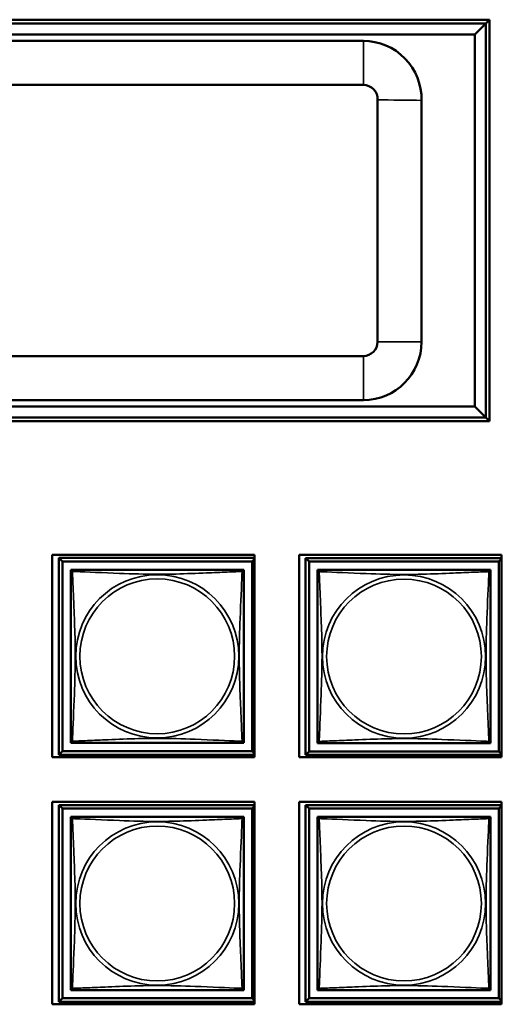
# Model space of a CAD drawing. Header units: inches. Extents: x 1.9 to 64.4, y 1.6 to 69.2.
# Tile 273 of 328: x 47.8 to 49.1, y 50.8 to 53.5. Entities that reach past the tile are written whole.
import ezdxf

# ---------------------------------------------------------------- set-up
doc = ezdxf.new("R2010")
doc.units = ezdxf.units.IN
doc.header["$MEASUREMENT"] = 0
doc.layers.add('Visible (ANSI)', color=7, linetype='Continuous', lineweight=50)
doc.layers.add('Visible Narrow (ANSI)', color=7, linetype='Continuous', lineweight=35)

msp = doc.modelspace()

# ---------------------------------------------------------------- linework, layer by layer
at = {"layer": 'Visible (ANSI)'}
for p, q in [((45.8672, 53.4668), (49.0532, 53.4668)), ((49.0432, 53.4568), (45.877, 53.4568)), ((49.0132, 53.4268), (49.0432, 53.4568)), ((49.0532, 53.4668), (49.0432, 53.4568)), ((49.0432, 52.3808), (49.0432, 53.4568)), ((49.0532, 53.4668), (49.0532, 52.3708)), ((45.907, 53.4268), (49.0132, 53.4268)), ((49.0132, 53.4268), (49.0132, 52.4108)), ((48.7088, 53.4088), (46.2484, 53.4088)), ((46.2484, 53.2888), (48.7088, 53.2888)), ((48.7476, 53.2484), (48.7476, 52.5876)), ((48.8676, 52.5876), (48.8676, 53.2467)), ((48.7088, 52.5488), (46.2484, 52.5488)), ((46.2484, 52.4288), (48.7088, 52.4288)), ((49.0132, 52.4108), (45.907, 52.4108)), ((49.0432, 52.3808), (49.0132, 52.4108)), ((45.877, 52.3808), (49.0432, 52.3808)), ((49.0532, 52.3708), (49.0432, 52.3808)), ((49.0532, 52.3708), (45.8672, 52.3708)), ((47.8591, 51.4537), (47.8591, 52.0061)), ((47.8591, 52.0061), (48.4116, 52.0061)), ((47.8771, 51.9981), (48.4116, 51.9981)), ((47.8869, 51.9883), (47.8771, 51.9981)), ((47.8771, 51.4607), (47.8771, 51.9981)), ((48.4116, 52.0061), (48.4116, 51.4537)), ((48.5331, 51.4537), (48.5331, 52.0061)), ((48.5331, 52.0061), (49.0856, 52.0061)), ((48.5511, 51.9975), (49.0856, 51.9975)), ((48.5609, 51.9877), (48.5511, 51.9975)), ((48.5511, 51.4601), (48.5511, 51.9975)), ((49.0856, 52.0061), (49.0856, 51.4537)), ((47.8869, 51.9883), (48.4047, 51.9883)), ((47.8869, 51.4705), (47.8869, 51.9883)), ((48.4116, 51.9952), (48.4047, 51.9883)), ((48.4047, 51.9883), (48.4047, 51.4705)), ((48.5609, 51.9877), (49.0787, 51.9877)), ((48.5609, 51.47), (48.5609, 51.9877)), ((49.0856, 51.9946), (49.0787, 51.9877)), ((49.0787, 51.9877), (49.0787, 51.47)), ((47.9096, 51.9598), (47.9096, 51.9656)), ((47.9096, 51.9656), (47.9154, 51.9656)), ((48.3762, 51.9656), (48.382, 51.9656)), ((48.382, 51.9656), (48.382, 51.9597)), ((48.5836, 51.9593), (48.5836, 51.9651)), ((48.5836, 51.9651), (48.5894, 51.9651)), ((49.0502, 51.9651), (49.056, 51.9651)), ((49.056, 51.9651), (49.056, 51.9592)), ((47.9096, 51.4932), (47.9096, 51.499)), ((47.9155, 51.4932), (47.9096, 51.4932)), ((48.382, 51.4932), (48.3761, 51.4932)), ((48.382, 51.4991), (48.382, 51.4932)), ((48.5836, 51.4926), (48.5836, 51.4984)), ((48.5895, 51.4926), (48.5836, 51.4926)), ((49.056, 51.4926), (49.0501, 51.4926)), ((49.056, 51.4985), (49.056, 51.4926)), ((47.8869, 51.4705), (47.8771, 51.4607)), ((48.4116, 51.4607), (47.8771, 51.4607)), ((48.4047, 51.4705), (47.8869, 51.4705)), ((48.4047, 51.4705), (48.4116, 51.4636)), ((48.5609, 51.47), (48.5511, 51.4601)), ((49.0856, 51.4601), (48.5511, 51.4601)), ((49.0787, 51.47), (48.5609, 51.47)), ((49.0787, 51.47), (49.0856, 51.4631)), ((48.4116, 51.4537), (47.8591, 51.4537)), ((49.0856, 51.4537), (48.5331, 51.4537)), ((47.8591, 50.7797), (47.8591, 51.3321)), ((47.8591, 51.3321), (48.4116, 51.3321)), ((48.4116, 51.3321), (48.4116, 50.7797)), ((48.5331, 50.7797), (48.5331, 51.3321)), ((48.5331, 51.3321), (49.0856, 51.3321)), ((49.0856, 51.3321), (49.0856, 50.7797)), ((47.8771, 51.3235), (48.4116, 51.3235)), ((47.8869, 51.3137), (47.8771, 51.3235)), ((47.8771, 50.7861), (47.8771, 51.3235)), ((47.8869, 51.3137), (48.4047, 51.3137)), ((47.8869, 50.796), (47.8869, 51.3137)), ((48.4116, 51.3206), (48.4047, 51.3137)), ((48.4047, 51.3137), (48.4047, 50.796)), ((48.5511, 51.3235), (49.0856, 51.3235)), ((48.5609, 51.3137), (48.5511, 51.3235)), ((48.5511, 50.7861), (48.5511, 51.3235)), ((48.5609, 51.3137), (49.0787, 51.3137)), ((48.5609, 50.796), (48.5609, 51.3137)), ((49.0856, 51.3206), (49.0787, 51.3137)), ((49.0787, 51.3137), (49.0787, 50.796)), ((47.9096, 51.2853), (47.9096, 51.2911)), ((47.9096, 51.2911), (47.9154, 51.2911)), ((48.3762, 51.2911), (48.382, 51.2911)), ((48.382, 51.2911), (48.382, 51.2852)), ((48.5836, 51.2853), (48.5836, 51.2911)), ((48.5836, 51.2911), (48.5894, 51.2911)), ((49.0502, 51.2911), (49.056, 51.2911)), ((49.056, 51.2911), (49.056, 51.2852)), ((47.9096, 50.8186), (47.9096, 50.8244)), ((47.9155, 50.8186), (47.9096, 50.8186)), ((48.382, 50.8186), (48.3761, 50.8186)), ((48.382, 50.8245), (48.382, 50.8186)), ((48.5836, 50.8186), (48.5836, 50.8244)), ((48.5895, 50.8186), (48.5836, 50.8186)), ((49.056, 50.8186), (49.0501, 50.8186)), ((49.056, 50.8245), (49.056, 50.8186)), ((47.8869, 50.796), (47.8771, 50.7861)), ((48.4047, 50.796), (47.8869, 50.796)), ((48.4047, 50.796), (48.4116, 50.7891)), ((48.5609, 50.796), (48.5511, 50.7861)), ((49.0787, 50.796), (48.5609, 50.796)), ((49.0787, 50.796), (49.0856, 50.7891)), ((48.4116, 50.7797), (47.8591, 50.7797)), ((48.4116, 50.7861), (47.8771, 50.7861)), ((49.0856, 50.7797), (48.5331, 50.7797)), ((49.0856, 50.7861), (48.5511, 50.7861))]:
    msp.add_line(p, q, dxfattribs=at)
for centre, radius, start, end in [((48.7088, 53.25), 0.1588, 358.7859, 90), ((48.7088, 53.25), 0.0388, 357.5427, 90), ((48.7088, 52.5876), 0.1588, 270, 0), ((48.7088, 52.5876), 0.0388, 270, 0), ((47.9155, 51.9597), 0.00591, 90, 180), ((48.3761, 51.9597), 0.00591, 0, 90), ((48.5895, 51.9592), 0.00591, 90, 180), ((49.0501, 51.9592), 0.00591, 0, 90), ((47.9155, 51.4991), 0.00591, 180, 270), ((48.3761, 51.4991), 0.00591, 270, 360), ((48.5895, 51.4985), 0.00591, 180, 270), ((49.0501, 51.4985), 0.00591, 270, 360), ((47.9155, 51.2852), 0.00591, 90, 180), ((48.3761, 51.2852), 0.00591, 0, 90), ((48.5895, 51.2852), 0.00591, 90, 180), ((49.0501, 51.2852), 0.00591, 0, 90), ((47.9155, 50.8245), 0.00591, 180, 270), ((48.3761, 50.8245), 0.00591, 270, 360), ((48.5895, 50.8245), 0.00591, 180, 270), ((49.0501, 50.8245), 0.00591, 270, 360)]:
    msp.add_arc(centre, radius, start, end, dxfattribs=at)
for points in [[(47.9096, 51.9597), (47.9096, 51.9591), (47.9096, 51.9564), (47.9096, 51.952), (47.9096, 51.9439), (47.9096, 51.93), (47.9096, 51.9138), (47.9096, 51.8977), (47.9096, 51.8795), (47.9096, 51.8609), (47.9096, 51.8345), (47.9096, 51.8072), (47.9096, 51.7802), (47.9096, 51.7632), (47.9096, 51.7463), (47.9096, 51.7294), (47.9096, 51.6956), (47.9096, 51.6617), (47.9096, 51.628), (47.9096, 51.586), (47.9096, 51.5421), (47.9096, 51.5165), (47.9096, 51.5064), (47.9096, 51.5), (47.9096, 51.4991)], [(48.3761, 51.9656), (48.3755, 51.9656), (48.3728, 51.9656), (48.3684, 51.9656), (48.3603, 51.9656), (48.3464, 51.9656), (48.3302, 51.9656), (48.3141, 51.9656), (48.2959, 51.9656), (48.2773, 51.9656), (48.2509, 51.9656), (48.2236, 51.9656), (48.1966, 51.9656), (48.1796, 51.9656), (48.1627, 51.9656), (48.1458, 51.9656), (48.112, 51.9656), (48.0781, 51.9656), (48.0444, 51.9656), (48.0024, 51.9656), (47.9585, 51.9656), (47.9329, 51.9656), (47.9228, 51.9656), (47.9164, 51.9656), (47.9155, 51.9656)], [(48.382, 51.4991), (48.382, 51.4997), (48.382, 51.5024), (48.382, 51.5068), (48.382, 51.5149), (48.382, 51.5288), (48.382, 51.545), (48.382, 51.5611), (48.382, 51.5793), (48.382, 51.5979), (48.382, 51.6243), (48.382, 51.6516), (48.382, 51.6786), (48.382, 51.6956), (48.382, 51.7125), (48.382, 51.7294), (48.382, 51.7632), (48.382, 51.7971), (48.382, 51.8308), (48.382, 51.8728), (48.382, 51.9167), (48.382, 51.9423), (48.382, 51.9524), (48.382, 51.9588), (48.382, 51.9597)], [(48.5836, 51.9592), (48.5836, 51.9586), (48.5836, 51.9559), (48.5836, 51.9515), (48.5836, 51.9433), (48.5836, 51.9294), (48.5836, 51.9133), (48.5836, 51.8972), (48.5836, 51.8789), (48.5836, 51.8603), (48.5836, 51.834), (48.5836, 51.8067), (48.5836, 51.7796), (48.5836, 51.7627), (48.5836, 51.7458), (48.5836, 51.7288), (48.5836, 51.695), (48.5836, 51.6611), (48.5836, 51.6274), (48.5836, 51.5854), (48.5836, 51.5415), (48.5836, 51.516), (48.5836, 51.5059), (48.5836, 51.4995), (48.5836, 51.4985)], [(49.0501, 51.9651), (49.0495, 51.9651), (49.0468, 51.9651), (49.0424, 51.9651), (49.0343, 51.9651), (49.0204, 51.9651), (49.0042, 51.9651), (48.9881, 51.9651), (48.9699, 51.9651), (48.9513, 51.9651), (48.9249, 51.9651), (48.8976, 51.9651), (48.8706, 51.9651), (48.8536, 51.9651), (48.8367, 51.9651), (48.8198, 51.9651), (48.786, 51.9651), (48.7521, 51.9651), (48.7184, 51.9651), (48.6764, 51.9651), (48.6325, 51.9651), (48.6069, 51.9651), (48.5968, 51.9651), (48.5904, 51.9651), (48.5895, 51.9651)], [(49.056, 51.4985), (49.056, 51.4991), (49.056, 51.5018), (49.056, 51.5062), (49.056, 51.5144), (49.056, 51.5283), (49.056, 51.5444), (49.056, 51.5605), (49.056, 51.5787), (49.056, 51.5974), (49.056, 51.6237), (49.056, 51.651), (49.056, 51.6781), (49.056, 51.695), (49.056, 51.7119), (49.056, 51.7288), (49.056, 51.7627), (49.056, 51.7965), (49.056, 51.8303), (49.056, 51.8723), (49.056, 51.9162), (49.056, 51.9417), (49.056, 51.9518), (49.056, 51.9582), (49.056, 51.9592)], [(47.9155, 51.4932), (47.9161, 51.4932), (47.9188, 51.4932), (47.9232, 51.4932), (47.9313, 51.4932), (47.9452, 51.4932), (47.9614, 51.4932), (47.9775, 51.4932), (47.9957, 51.4932), (48.0143, 51.4932), (48.0407, 51.4932), (48.068, 51.4932), (48.095, 51.4932), (48.112, 51.4932), (48.1289, 51.4932), (48.1458, 51.4932), (48.1796, 51.4932), (48.2135, 51.4932), (48.2472, 51.4932), (48.2892, 51.4932), (48.3331, 51.4932), (48.3587, 51.4932), (48.3688, 51.4932), (48.3752, 51.4932), (48.3761, 51.4932)], [(48.5895, 51.4926), (48.5901, 51.4926), (48.5928, 51.4926), (48.5972, 51.4926), (48.6053, 51.4926), (48.6192, 51.4926), (48.6354, 51.4926), (48.6515, 51.4926), (48.6697, 51.4926), (48.6883, 51.4926), (48.7147, 51.4926), (48.742, 51.4926), (48.769, 51.4926), (48.786, 51.4926), (48.8029, 51.4926), (48.8198, 51.4926), (48.8536, 51.4926), (48.8875, 51.4926), (48.9212, 51.4926), (48.9632, 51.4926), (49.0071, 51.4926), (49.0327, 51.4926), (49.0428, 51.4926), (49.0492, 51.4926), (49.0501, 51.4926)], [(47.9096, 51.2852), (47.9096, 51.2846), (47.9096, 51.2819), (47.9096, 51.2775), (47.9096, 51.2693), (47.9096, 51.2554), (47.9096, 51.2393), (47.9096, 51.2232), (47.9096, 51.2049), (47.9096, 51.1863), (47.9096, 51.16), (47.9096, 51.1327), (47.9096, 51.1056), (47.9096, 51.0887), (47.9096, 51.0718), (47.9096, 51.0548), (47.9096, 51.021), (47.9096, 50.9871), (47.9096, 50.9534), (47.9096, 50.9114), (47.9096, 50.8675), (47.9096, 50.842), (47.9096, 50.8319), (47.9096, 50.8255), (47.9096, 50.8245)], [(48.3761, 51.2911), (48.3755, 51.2911), (48.3728, 51.2911), (48.3684, 51.2911), (48.3603, 51.2911), (48.3464, 51.2911), (48.3302, 51.2911), (48.3141, 51.2911), (48.2959, 51.2911), (48.2773, 51.2911), (48.2509, 51.2911), (48.2236, 51.2911), (48.1966, 51.2911), (48.1796, 51.2911), (48.1627, 51.2911), (48.1458, 51.2911), (48.112, 51.2911), (48.0781, 51.2911), (48.0444, 51.2911), (48.0024, 51.2911), (47.9585, 51.2911), (47.9329, 51.2911), (47.9228, 51.2911), (47.9164, 51.2911), (47.9155, 51.2911)], [(48.382, 50.8245), (48.382, 50.8251), (48.382, 50.8278), (48.382, 50.8322), (48.382, 50.8404), (48.382, 50.8543), (48.382, 50.8704), (48.382, 50.8865), (48.382, 50.9047), (48.382, 50.9234), (48.382, 50.9497), (48.382, 50.977), (48.382, 51.0041), (48.382, 51.021), (48.382, 51.0379), (48.382, 51.0548), (48.382, 51.0887), (48.382, 51.1225), (48.382, 51.1563), (48.382, 51.1983), (48.382, 51.2422), (48.382, 51.2677), (48.382, 51.2778), (48.382, 51.2842), (48.382, 51.2852)], [(48.5836, 51.2852), (48.5836, 51.2846), (48.5836, 51.2819), (48.5836, 51.2775), (48.5836, 51.2693), (48.5836, 51.2554), (48.5836, 51.2393), (48.5836, 51.2232), (48.5836, 51.2049), (48.5836, 51.1863), (48.5836, 51.16), (48.5836, 51.1327), (48.5836, 51.1056), (48.5836, 51.0887), (48.5836, 51.0718), (48.5836, 51.0548), (48.5836, 51.021), (48.5836, 50.9871), (48.5836, 50.9534), (48.5836, 50.9114), (48.5836, 50.8675), (48.5836, 50.842), (48.5836, 50.8319), (48.5836, 50.8255), (48.5836, 50.8245)], [(49.0501, 51.2911), (49.0495, 51.2911), (49.0468, 51.2911), (49.0424, 51.2911), (49.0343, 51.2911), (49.0204, 51.2911), (49.0042, 51.2911), (48.9881, 51.2911), (48.9699, 51.2911), (48.9513, 51.2911), (48.9249, 51.2911), (48.8976, 51.2911), (48.8706, 51.2911), (48.8536, 51.2911), (48.8367, 51.2911), (48.8198, 51.2911), (48.786, 51.2911), (48.7521, 51.2911), (48.7184, 51.2911), (48.6764, 51.2911), (48.6325, 51.2911), (48.6069, 51.2911), (48.5968, 51.2911), (48.5904, 51.2911), (48.5895, 51.2911)], [(49.056, 50.8245), (49.056, 50.8251), (49.056, 50.8278), (49.056, 50.8322), (49.056, 50.8404), (49.056, 50.8543), (49.056, 50.8704), (49.056, 50.8865), (49.056, 50.9047), (49.056, 50.9234), (49.056, 50.9497), (49.056, 50.977), (49.056, 51.0041), (49.056, 51.021), (49.056, 51.0379), (49.056, 51.0548), (49.056, 51.0887), (49.056, 51.1225), (49.056, 51.1563), (49.056, 51.1983), (49.056, 51.2422), (49.056, 51.2677), (49.056, 51.2778), (49.056, 51.2842), (49.056, 51.2852)], [(47.9155, 50.8186), (47.9161, 50.8186), (47.9188, 50.8186), (47.9232, 50.8186), (47.9313, 50.8186), (47.9452, 50.8186), (47.9614, 50.8186), (47.9775, 50.8186), (47.9957, 50.8186), (48.0143, 50.8186), (48.0407, 50.8186), (48.068, 50.8186), (48.095, 50.8186), (48.112, 50.8186), (48.1289, 50.8186), (48.1458, 50.8186), (48.1796, 50.8186), (48.2135, 50.8186), (48.2472, 50.8186), (48.2892, 50.8186), (48.3331, 50.8186), (48.3587, 50.8186), (48.3688, 50.8186), (48.3752, 50.8186), (48.3761, 50.8186)], [(48.5895, 50.8186), (48.5901, 50.8186), (48.5928, 50.8186), (48.5972, 50.8186), (48.6053, 50.8186), (48.6192, 50.8186), (48.6354, 50.8186), (48.6515, 50.8186), (48.6697, 50.8186), (48.6883, 50.8186), (48.7147, 50.8186), (48.742, 50.8186), (48.769, 50.8186), (48.786, 50.8186), (48.8029, 50.8186), (48.8198, 50.8186), (48.8536, 50.8186), (48.8875, 50.8186), (48.9212, 50.8186), (48.9632, 50.8186), (49.0071, 50.8186), (49.0327, 50.8186), (49.0428, 50.8186), (49.0492, 50.8186), (49.0501, 50.8186)]]:
    msp.add_open_spline(points, degree=3, knots=[0.325731, 0.325731, 0.325731, 0.325731, 0.404774, 0.404774, 0.404774, 0.550532, 0.550532, 0.550532, 0.69629, 0.69629, 0.69629, 0.902598, 0.902598, 0.902598, 1.03154, 1.03154, 1.03154, 1.289425, 1.289425, 1.289425, 1.610774, 1.610774, 1.610774, 1.73735, 1.73735, 1.73735, 1.73735], dxfattribs=at)
at = {"layer": 'Visible Narrow (ANSI)'}
for p, q in [((48.7088, 53.4088), (48.7088, 53.2888)), ((48.7476, 52.5876), (48.8676, 52.5876)), ((48.7088, 52.5488), (48.7088, 52.4288))]:
    msp.add_line(p, q, dxfattribs=at)
for centre, radius in [((48.1458, 51.7294), 0.2227), ((48.8198, 51.7288), 0.2227), ((48.1458, 51.7294), 0.2113), ((48.8198, 51.7288), 0.2113), ((48.1458, 51.0548), 0.2227), ((48.8198, 51.0548), 0.2227), ((48.1458, 51.0548), 0.2113), ((48.8198, 51.0548), 0.2113)]:
    msp.add_circle(centre, radius, dxfattribs=at)
msp.add_open_spline([(48.8676, 53.2467), (48.8343, 53.247), (48.7821, 53.2476), (48.7476, 53.2484)], degree=3, dxfattribs=at)
for points, knots in [([(47.9096, 51.9597), (47.9096, 51.9598), (47.9096, 51.9599), (47.9096, 51.9602), (47.9097, 51.9604), (47.9098, 51.9607), (47.9099, 51.9608), (47.91, 51.9609), (47.9101, 51.961), (47.9103, 51.9611), (47.9105, 51.9612), (47.9111, 51.9614), (47.9116, 51.9615), (47.9127, 51.9614), (47.9134, 51.9613), (47.9141, 51.9611)], [-0.0844808, -0.0844808, -0.0844808, -0.0844808, -0.06943799, -0.06943799, -0.05587828, -0.05587828, -0.04740346, -0.04740346, -0.04210669, -0.04210669, -0.03151317, -0.03151317, -0.01456352, -0.01456352, 0.00026741, 0.00026741, 0.00026741, 0.00026741]), ([(47.9141, 51.9611), (47.9139, 51.9618), (47.9138, 51.9625), (47.9137, 51.9636), (47.9138, 51.9641), (47.914, 51.9647), (47.9141, 51.9649), (47.9142, 51.9651), (47.9143, 51.9652), (47.9144, 51.9653), (47.9145, 51.9654), (47.9148, 51.9655), (47.915, 51.9656), (47.9153, 51.9656), (47.9154, 51.9656), (47.9155, 51.9656)], [-0.00026741, -0.00026741, -0.00026741, -0.00026741, 0.01456352, 0.01456352, 0.03151317, 0.03151317, 0.04210669, 0.04210669, 0.04740346, 0.04740346, 0.05587828, 0.05587828, 0.06943799, 0.06943799, 0.0844808, 0.0844808, 0.0844808, 0.0844808]), ([(47.9141, 51.4977), (47.9142, 51.5006), (47.9144, 51.504), (47.9145, 51.508), (47.9156, 51.5357), (47.9177, 51.5827), (47.9194, 51.6262), (47.9208, 51.6611), (47.9218, 51.6953), (47.9218, 51.7294), (47.9218, 51.7464), (47.9216, 51.7635), (47.9212, 51.7807), (47.9205, 51.8081), (47.9193, 51.8363), (47.9182, 51.864), (47.9173, 51.8835), (47.9165, 51.9028), (47.9158, 51.9201), (47.9151, 51.9373), (47.9145, 51.9523), (47.9141, 51.9611)], [-1.657319, -1.657319, -1.657319, -1.657319, -1.610774, -1.610774, -1.610774, -1.289425, -1.289425, -1.289425, -1.03154, -1.03154, -1.03154, -0.902598, -0.902598, -0.902598, -0.69629, -0.69629, -0.69629, -0.550532, -0.550532, -0.550532, -0.405761, -0.405761, -0.405761, -0.405761]), ([(47.9141, 51.9611), (47.917, 51.961), (47.9204, 51.9608), (47.9244, 51.9607), (47.9521, 51.9596), (47.9991, 51.9575), (48.0426, 51.9558), (48.0775, 51.9544), (48.1117, 51.9534), (48.1458, 51.9534), (48.1628, 51.9534), (48.1799, 51.9536), (48.1971, 51.954), (48.2246, 51.9547), (48.2527, 51.9559), (48.2804, 51.957), (48.2999, 51.9579), (48.3193, 51.9587), (48.3365, 51.9594), (48.3537, 51.9601), (48.3687, 51.9607), (48.3775, 51.9611)], [-1.657319, -1.657319, -1.657319, -1.657319, -1.610774, -1.610774, -1.610774, -1.289425, -1.289425, -1.289425, -1.03154, -1.03154, -1.03154, -0.902598, -0.902598, -0.902598, -0.69629, -0.69629, -0.69629, -0.550532, -0.550532, -0.550532, -0.405761, -0.405761, -0.405761, -0.405761]), ([(48.3775, 51.9611), (48.3774, 51.9582), (48.3772, 51.9548), (48.3771, 51.9508), (48.376, 51.9231), (48.3739, 51.8761), (48.3722, 51.8326), (48.3708, 51.7977), (48.3698, 51.7635), (48.3698, 51.7294), (48.3698, 51.7124), (48.37, 51.6953), (48.3705, 51.6781), (48.3711, 51.6506), (48.3723, 51.6225), (48.3734, 51.5948), (48.3743, 51.5753), (48.3751, 51.5559), (48.3758, 51.5387), (48.3766, 51.5215), (48.3771, 51.5065), (48.3775, 51.4977)], [-1.657319, -1.657319, -1.657319, -1.657319, -1.610774, -1.610774, -1.610774, -1.289425, -1.289425, -1.289425, -1.03154, -1.03154, -1.03154, -0.902598, -0.902598, -0.902598, -0.69629, -0.69629, -0.69629, -0.550532, -0.550532, -0.550532, -0.405761, -0.405761, -0.405761, -0.405761]), ([(48.3761, 51.9656), (48.3762, 51.9656), (48.3763, 51.9656), (48.3766, 51.9656), (48.3768, 51.9655), (48.3771, 51.9654), (48.3772, 51.9653), (48.3773, 51.9652), (48.3774, 51.9651), (48.3776, 51.9649), (48.3776, 51.9647), (48.3778, 51.9641), (48.3779, 51.9636), (48.3778, 51.9625), (48.3777, 51.9618), (48.3775, 51.9611)], [-0.0844808, -0.0844808, -0.0844808, -0.0844808, -0.06943799, -0.06943799, -0.05587828, -0.05587828, -0.04740346, -0.04740346, -0.04210669, -0.04210669, -0.03151317, -0.03151317, -0.01456352, -0.01456352, 0.00026741, 0.00026741, 0.00026741, 0.00026741]), ([(48.3775, 51.9611), (48.3782, 51.9613), (48.3789, 51.9614), (48.38, 51.9615), (48.3805, 51.9614), (48.3811, 51.9612), (48.3813, 51.9611), (48.3815, 51.961), (48.3816, 51.9609), (48.3817, 51.9608), (48.3818, 51.9607), (48.3819, 51.9604), (48.382, 51.9602), (48.382, 51.9599), (48.382, 51.9598), (48.382, 51.9597)], [-0.00026741, -0.00026741, -0.00026741, -0.00026741, 0.01456352, 0.01456352, 0.03151317, 0.03151317, 0.04210669, 0.04210669, 0.04740346, 0.04740346, 0.05587828, 0.05587828, 0.06943799, 0.06943799, 0.0844808, 0.0844808, 0.0844808, 0.0844808]), ([(48.5836, 51.9592), (48.5836, 51.9592), (48.5836, 51.9594), (48.5836, 51.9597), (48.5837, 51.9599), (48.5838, 51.9601), (48.5839, 51.9602), (48.584, 51.9604), (48.5841, 51.9604), (48.5843, 51.9606), (48.5845, 51.9607), (48.5851, 51.9609), (48.5856, 51.9609), (48.5867, 51.9608), (48.5874, 51.9607), (48.5881, 51.9605)], [-0.0844808, -0.0844808, -0.0844808, -0.0844808, -0.06943799, -0.06943799, -0.05587828, -0.05587828, -0.04740346, -0.04740346, -0.04210669, -0.04210669, -0.03151317, -0.03151317, -0.01456352, -0.01456352, 0.00026741, 0.00026741, 0.00026741, 0.00026741]), ([(48.5881, 51.9605), (48.5879, 51.9613), (48.5878, 51.9619), (48.5877, 51.9631), (48.5878, 51.9635), (48.588, 51.9641), (48.5881, 51.9643), (48.5882, 51.9645), (48.5883, 51.9646), (48.5884, 51.9648), (48.5885, 51.9648), (48.5888, 51.965), (48.589, 51.965), (48.5893, 51.9651), (48.5894, 51.9651), (48.5895, 51.9651)], [-0.00026741, -0.00026741, -0.00026741, -0.00026741, 0.01456352, 0.01456352, 0.03151317, 0.03151317, 0.04210669, 0.04210669, 0.04740346, 0.04740346, 0.05587828, 0.05587828, 0.06943799, 0.06943799, 0.0844808, 0.0844808, 0.0844808, 0.0844808]), ([(48.5881, 51.4972), (48.5882, 51.5), (48.5884, 51.5035), (48.5885, 51.5075), (48.5896, 51.5351), (48.5917, 51.5821), (48.5934, 51.6257), (48.5948, 51.6606), (48.5958, 51.6948), (48.5958, 51.7288), (48.5958, 51.7459), (48.5956, 51.7629), (48.5952, 51.7801), (48.5945, 51.8076), (48.5933, 51.8357), (48.5922, 51.8634), (48.5913, 51.8829), (48.5905, 51.9023), (48.5898, 51.9196), (48.5891, 51.9368), (48.5885, 51.9517), (48.5881, 51.9605)], [-1.657319, -1.657319, -1.657319, -1.657319, -1.610774, -1.610774, -1.610774, -1.289425, -1.289425, -1.289425, -1.03154, -1.03154, -1.03154, -0.902598, -0.902598, -0.902598, -0.69629, -0.69629, -0.69629, -0.550532, -0.550532, -0.550532, -0.405761, -0.405761, -0.405761, -0.405761]), ([(48.5881, 51.9605), (48.591, 51.9604), (48.5944, 51.9603), (48.5984, 51.9601), (48.6261, 51.959), (48.6731, 51.9569), (48.7166, 51.9552), (48.7515, 51.9538), (48.7857, 51.9528), (48.8198, 51.9528), (48.8368, 51.9528), (48.8539, 51.9531), (48.8711, 51.9535), (48.8986, 51.9542), (48.9267, 51.9553), (48.9544, 51.9565), (48.9739, 51.9573), (48.9933, 51.9582), (49.0105, 51.9589), (49.0277, 51.9596), (49.0427, 51.9602), (49.0515, 51.9605)], [-1.657319, -1.657319, -1.657319, -1.657319, -1.610774, -1.610774, -1.610774, -1.289425, -1.289425, -1.289425, -1.03154, -1.03154, -1.03154, -0.902598, -0.902598, -0.902598, -0.69629, -0.69629, -0.69629, -0.550532, -0.550532, -0.550532, -0.405761, -0.405761, -0.405761, -0.405761]), ([(49.0515, 51.9605), (49.0514, 51.9577), (49.0512, 51.9542), (49.0511, 51.9502), (49.05, 51.9226), (49.0479, 51.8756), (49.0462, 51.832), (49.0448, 51.7971), (49.0438, 51.7629), (49.0438, 51.7288), (49.0438, 51.7118), (49.044, 51.6948), (49.0445, 51.6776), (49.0451, 51.6501), (49.0463, 51.622), (49.0474, 51.5943), (49.0483, 51.5747), (49.0491, 51.5554), (49.0498, 51.5381), (49.0506, 51.5209), (49.0511, 51.506), (49.0515, 51.4972)], [-1.657319, -1.657319, -1.657319, -1.657319, -1.610774, -1.610774, -1.610774, -1.289425, -1.289425, -1.289425, -1.03154, -1.03154, -1.03154, -0.902598, -0.902598, -0.902598, -0.69629, -0.69629, -0.69629, -0.550532, -0.550532, -0.550532, -0.405761, -0.405761, -0.405761, -0.405761]), ([(49.0501, 51.9651), (49.0502, 51.9651), (49.0503, 51.9651), (49.0506, 51.965), (49.0508, 51.965), (49.0511, 51.9648), (49.0512, 51.9648), (49.0513, 51.9646), (49.0514, 51.9645), (49.0516, 51.9643), (49.0516, 51.9641), (49.0518, 51.9635), (49.0519, 51.9631), (49.0518, 51.9619), (49.0517, 51.9613), (49.0515, 51.9605)], [-0.0844808, -0.0844808, -0.0844808, -0.0844808, -0.06943799, -0.06943799, -0.05587828, -0.05587828, -0.04740346, -0.04740346, -0.04210669, -0.04210669, -0.03151317, -0.03151317, -0.01456352, -0.01456352, 0.00026741, 0.00026741, 0.00026741, 0.00026741]), ([(49.0515, 51.9605), (49.0522, 51.9607), (49.0529, 51.9608), (49.054, 51.9609), (49.0545, 51.9609), (49.0551, 51.9607), (49.0553, 51.9606), (49.0555, 51.9604), (49.0556, 51.9604), (49.0557, 51.9602), (49.0558, 51.9601), (49.0559, 51.9599), (49.056, 51.9597), (49.056, 51.9594), (49.056, 51.9592), (49.056, 51.9592)], [-0.00026741, -0.00026741, -0.00026741, -0.00026741, 0.01456352, 0.01456352, 0.03151317, 0.03151317, 0.04210669, 0.04210669, 0.04740346, 0.04740346, 0.05587828, 0.05587828, 0.06943799, 0.06943799, 0.0844808, 0.0844808, 0.0844808, 0.0844808]), ([(47.9141, 51.4977), (47.9134, 51.4975), (47.9127, 51.4974), (47.9116, 51.4973), (47.9111, 51.4974), (47.9105, 51.4976), (47.9103, 51.4977), (47.9101, 51.4978), (47.91, 51.4979), (47.9099, 51.498), (47.9098, 51.4981), (47.9097, 51.4984), (47.9096, 51.4986), (47.9096, 51.4989), (47.9096, 51.499), (47.9096, 51.4991)], [-0.00026741, -0.00026741, -0.00026741, -0.00026741, 0.01456352, 0.01456352, 0.03151317, 0.03151317, 0.04210669, 0.04210669, 0.04740346, 0.04740346, 0.05587828, 0.05587828, 0.06943799, 0.06943799, 0.0844808, 0.0844808, 0.0844808, 0.0844808]), ([(47.9155, 51.4932), (47.9154, 51.4932), (47.9153, 51.4932), (47.915, 51.4932), (47.9148, 51.4933), (47.9145, 51.4934), (47.9144, 51.4935), (47.9143, 51.4936), (47.9142, 51.4937), (47.9141, 51.4939), (47.914, 51.4941), (47.9138, 51.4947), (47.9137, 51.4952), (47.9138, 51.4963), (47.9139, 51.497), (47.9141, 51.4977)], [-0.0844808, -0.0844808, -0.0844808, -0.0844808, -0.06943799, -0.06943799, -0.05587828, -0.05587828, -0.04740346, -0.04740346, -0.04210669, -0.04210669, -0.03151317, -0.03151317, -0.01456352, -0.01456352, 0.00026741, 0.00026741, 0.00026741, 0.00026741]), ([(48.3775, 51.4977), (48.3746, 51.4978), (48.3712, 51.498), (48.3672, 51.4981), (48.3395, 51.4992), (48.2925, 51.5013), (48.249, 51.503), (48.2141, 51.5044), (48.1799, 51.5054), (48.1458, 51.5054), (48.1288, 51.5054), (48.1117, 51.5052), (48.0945, 51.5048), (48.0671, 51.5041), (48.0389, 51.5029), (48.0113, 51.5018), (47.9917, 51.5009), (47.9724, 51.5001), (47.9551, 51.4994), (47.9379, 51.4986), (47.9229, 51.4981), (47.9141, 51.4977)], [-1.657319, -1.657319, -1.657319, -1.657319, -1.610774, -1.610774, -1.610774, -1.289425, -1.289425, -1.289425, -1.03154, -1.03154, -1.03154, -0.902598, -0.902598, -0.902598, -0.69629, -0.69629, -0.69629, -0.550532, -0.550532, -0.550532, -0.405761, -0.405761, -0.405761, -0.405761]), ([(48.3775, 51.4977), (48.3777, 51.497), (48.3778, 51.4963), (48.3779, 51.4952), (48.3778, 51.4947), (48.3776, 51.4941), (48.3776, 51.4939), (48.3774, 51.4937), (48.3773, 51.4936), (48.3772, 51.4935), (48.3771, 51.4934), (48.3768, 51.4933), (48.3766, 51.4932), (48.3763, 51.4932), (48.3762, 51.4932), (48.3761, 51.4932)], [-0.00026741, -0.00026741, -0.00026741, -0.00026741, 0.01456352, 0.01456352, 0.03151317, 0.03151317, 0.04210669, 0.04210669, 0.04740346, 0.04740346, 0.05587828, 0.05587828, 0.06943799, 0.06943799, 0.0844808, 0.0844808, 0.0844808, 0.0844808]), ([(48.382, 51.4991), (48.382, 51.499), (48.382, 51.4989), (48.382, 51.4986), (48.3819, 51.4984), (48.3818, 51.4981), (48.3817, 51.498), (48.3816, 51.4979), (48.3815, 51.4978), (48.3813, 51.4977), (48.3811, 51.4976), (48.3805, 51.4974), (48.38, 51.4973), (48.3789, 51.4974), (48.3782, 51.4975), (48.3775, 51.4977)], [-0.0844808, -0.0844808, -0.0844808, -0.0844808, -0.06943799, -0.06943799, -0.05587828, -0.05587828, -0.04740346, -0.04740346, -0.04210669, -0.04210669, -0.03151317, -0.03151317, -0.01456352, -0.01456352, 0.00026741, 0.00026741, 0.00026741, 0.00026741]), ([(48.5881, 51.4972), (48.5874, 51.497), (48.5867, 51.4969), (48.5856, 51.4968), (48.5851, 51.4968), (48.5845, 51.497), (48.5843, 51.4971), (48.5841, 51.4973), (48.584, 51.4973), (48.5839, 51.4975), (48.5838, 51.4976), (48.5837, 51.4978), (48.5836, 51.498), (48.5836, 51.4983), (48.5836, 51.4984), (48.5836, 51.4985)], [-0.00026741, -0.00026741, -0.00026741, -0.00026741, 0.01456352, 0.01456352, 0.03151317, 0.03151317, 0.04210669, 0.04210669, 0.04740346, 0.04740346, 0.05587828, 0.05587828, 0.06943799, 0.06943799, 0.0844808, 0.0844808, 0.0844808, 0.0844808]), ([(48.5895, 51.4926), (48.5894, 51.4926), (48.5893, 51.4926), (48.589, 51.4927), (48.5888, 51.4927), (48.5885, 51.4929), (48.5884, 51.4929), (48.5883, 51.4931), (48.5882, 51.4932), (48.5881, 51.4934), (48.588, 51.4936), (48.5878, 51.4941), (48.5877, 51.4946), (48.5878, 51.4958), (48.5879, 51.4964), (48.5881, 51.4972)], [-0.0844808, -0.0844808, -0.0844808, -0.0844808, -0.06943799, -0.06943799, -0.05587828, -0.05587828, -0.04740346, -0.04740346, -0.04210669, -0.04210669, -0.03151317, -0.03151317, -0.01456352, -0.01456352, 0.00026741, 0.00026741, 0.00026741, 0.00026741]), ([(49.0515, 51.4972), (49.0486, 51.4973), (49.0452, 51.4974), (49.0412, 51.4976), (49.0135, 51.4987), (48.9665, 51.5008), (48.923, 51.5025), (48.8881, 51.5039), (48.8539, 51.5049), (48.8198, 51.5049), (48.8028, 51.5049), (48.7857, 51.5046), (48.7685, 51.5042), (48.7411, 51.5035), (48.7129, 51.5024), (48.6853, 51.5012), (48.6657, 51.5004), (48.6464, 51.4995), (48.6291, 51.4988), (48.6119, 51.4981), (48.5969, 51.4975), (48.5881, 51.4972)], [-1.657319, -1.657319, -1.657319, -1.657319, -1.610774, -1.610774, -1.610774, -1.289425, -1.289425, -1.289425, -1.03154, -1.03154, -1.03154, -0.902598, -0.902598, -0.902598, -0.69629, -0.69629, -0.69629, -0.550532, -0.550532, -0.550532, -0.405761, -0.405761, -0.405761, -0.405761]), ([(49.0515, 51.4972), (49.0517, 51.4964), (49.0518, 51.4958), (49.0519, 51.4946), (49.0518, 51.4941), (49.0516, 51.4936), (49.0516, 51.4934), (49.0514, 51.4932), (49.0513, 51.4931), (49.0512, 51.4929), (49.0511, 51.4929), (49.0508, 51.4927), (49.0506, 51.4927), (49.0503, 51.4926), (49.0502, 51.4926), (49.0501, 51.4926)], [-0.00026741, -0.00026741, -0.00026741, -0.00026741, 0.01456352, 0.01456352, 0.03151317, 0.03151317, 0.04210669, 0.04210669, 0.04740346, 0.04740346, 0.05587828, 0.05587828, 0.06943799, 0.06943799, 0.0844808, 0.0844808, 0.0844808, 0.0844808]), ([(49.056, 51.4985), (49.056, 51.4984), (49.056, 51.4983), (49.056, 51.498), (49.0559, 51.4978), (49.0558, 51.4976), (49.0557, 51.4975), (49.0556, 51.4973), (49.0555, 51.4973), (49.0553, 51.4971), (49.0551, 51.497), (49.0545, 51.4968), (49.054, 51.4968), (49.0529, 51.4969), (49.0522, 51.497), (49.0515, 51.4972)], [-0.0844808, -0.0844808, -0.0844808, -0.0844808, -0.06943799, -0.06943799, -0.05587828, -0.05587828, -0.04740346, -0.04740346, -0.04210669, -0.04210669, -0.03151317, -0.03151317, -0.01456352, -0.01456352, 0.00026741, 0.00026741, 0.00026741, 0.00026741]), ([(47.9096, 51.2852), (47.9096, 51.2852), (47.9096, 51.2854), (47.9096, 51.2857), (47.9097, 51.2859), (47.9098, 51.2861), (47.9099, 51.2862), (47.91, 51.2864), (47.9101, 51.2864), (47.9103, 51.2866), (47.9105, 51.2867), (47.9111, 51.2869), (47.9116, 51.2869), (47.9127, 51.2868), (47.9134, 51.2867), (47.9141, 51.2865)], [-0.0844808, -0.0844808, -0.0844808, -0.0844808, -0.06943799, -0.06943799, -0.05587828, -0.05587828, -0.04740346, -0.04740346, -0.04210669, -0.04210669, -0.03151317, -0.03151317, -0.01456352, -0.01456352, 0.00026741, 0.00026741, 0.00026741, 0.00026741]), ([(47.9141, 51.2865), (47.9139, 51.2873), (47.9138, 51.2879), (47.9137, 51.2891), (47.9138, 51.2895), (47.914, 51.2901), (47.9141, 51.2903), (47.9142, 51.2905), (47.9143, 51.2906), (47.9144, 51.2908), (47.9145, 51.2908), (47.9148, 51.291), (47.915, 51.291), (47.9153, 51.2911), (47.9154, 51.2911), (47.9155, 51.2911)], [-0.00026741, -0.00026741, -0.00026741, -0.00026741, 0.01456352, 0.01456352, 0.03151317, 0.03151317, 0.04210669, 0.04210669, 0.04740346, 0.04740346, 0.05587828, 0.05587828, 0.06943799, 0.06943799, 0.0844808, 0.0844808, 0.0844808, 0.0844808]), ([(47.9141, 50.8232), (47.9142, 50.826), (47.9144, 50.8295), (47.9145, 50.8335), (47.9156, 50.8611), (47.9177, 50.9081), (47.9194, 50.9517), (47.9208, 50.9866), (47.9218, 51.0208), (47.9218, 51.0548), (47.9218, 51.0719), (47.9216, 51.0889), (47.9212, 51.1061), (47.9205, 51.1336), (47.9193, 51.1617), (47.9182, 51.1894), (47.9173, 51.2089), (47.9165, 51.2283), (47.9158, 51.2456), (47.9151, 51.2628), (47.9145, 51.2777), (47.9141, 51.2865)], [-1.657319, -1.657319, -1.657319, -1.657319, -1.610774, -1.610774, -1.610774, -1.289425, -1.289425, -1.289425, -1.03154, -1.03154, -1.03154, -0.902598, -0.902598, -0.902598, -0.69629, -0.69629, -0.69629, -0.550532, -0.550532, -0.550532, -0.405761, -0.405761, -0.405761, -0.405761]), ([(47.9141, 51.2865), (47.917, 51.2864), (47.9204, 51.2863), (47.9244, 51.2861), (47.9521, 51.285), (47.9991, 51.2829), (48.0426, 51.2812), (48.0775, 51.2798), (48.1117, 51.2788), (48.1458, 51.2788), (48.1628, 51.2788), (48.1799, 51.2791), (48.1971, 51.2795), (48.2246, 51.2802), (48.2527, 51.2813), (48.2804, 51.2825), (48.2999, 51.2833), (48.3193, 51.2842), (48.3365, 51.2849), (48.3537, 51.2856), (48.3687, 51.2862), (48.3775, 51.2865)], [-1.657319, -1.657319, -1.657319, -1.657319, -1.610774, -1.610774, -1.610774, -1.289425, -1.289425, -1.289425, -1.03154, -1.03154, -1.03154, -0.902598, -0.902598, -0.902598, -0.69629, -0.69629, -0.69629, -0.550532, -0.550532, -0.550532, -0.405761, -0.405761, -0.405761, -0.405761]), ([(48.3775, 51.2865), (48.3774, 51.2837), (48.3772, 51.2802), (48.3771, 51.2762), (48.376, 51.2486), (48.3739, 51.2016), (48.3722, 51.158), (48.3708, 51.1231), (48.3698, 51.0889), (48.3698, 51.0548), (48.3698, 51.0378), (48.37, 51.0208), (48.3705, 51.0036), (48.3711, 50.9761), (48.3723, 50.948), (48.3734, 50.9203), (48.3743, 50.9007), (48.3751, 50.8814), (48.3758, 50.8641), (48.3766, 50.8469), (48.3771, 50.832), (48.3775, 50.8232)], [-1.657319, -1.657319, -1.657319, -1.657319, -1.610774, -1.610774, -1.610774, -1.289425, -1.289425, -1.289425, -1.03154, -1.03154, -1.03154, -0.902598, -0.902598, -0.902598, -0.69629, -0.69629, -0.69629, -0.550532, -0.550532, -0.550532, -0.405761, -0.405761, -0.405761, -0.405761]), ([(48.3761, 51.2911), (48.3762, 51.2911), (48.3763, 51.2911), (48.3766, 51.291), (48.3768, 51.291), (48.3771, 51.2908), (48.3772, 51.2908), (48.3773, 51.2906), (48.3774, 51.2905), (48.3776, 51.2903), (48.3776, 51.2901), (48.3778, 51.2895), (48.3779, 51.2891), (48.3778, 51.2879), (48.3777, 51.2873), (48.3775, 51.2865)], [-0.0844808, -0.0844808, -0.0844808, -0.0844808, -0.06943799, -0.06943799, -0.05587828, -0.05587828, -0.04740346, -0.04740346, -0.04210669, -0.04210669, -0.03151317, -0.03151317, -0.01456352, -0.01456352, 0.00026741, 0.00026741, 0.00026741, 0.00026741]), ([(48.3775, 51.2865), (48.3782, 51.2867), (48.3789, 51.2868), (48.38, 51.2869), (48.3805, 51.2869), (48.3811, 51.2867), (48.3813, 51.2866), (48.3815, 51.2864), (48.3816, 51.2864), (48.3817, 51.2862), (48.3818, 51.2861), (48.3819, 51.2859), (48.382, 51.2857), (48.382, 51.2854), (48.382, 51.2852), (48.382, 51.2852)], [-0.00026741, -0.00026741, -0.00026741, -0.00026741, 0.01456352, 0.01456352, 0.03151317, 0.03151317, 0.04210669, 0.04210669, 0.04740346, 0.04740346, 0.05587828, 0.05587828, 0.06943799, 0.06943799, 0.0844808, 0.0844808, 0.0844808, 0.0844808]), ([(48.5836, 51.2852), (48.5836, 51.2852), (48.5836, 51.2854), (48.5836, 51.2857), (48.5837, 51.2859), (48.5838, 51.2861), (48.5839, 51.2862), (48.584, 51.2864), (48.5841, 51.2864), (48.5843, 51.2866), (48.5845, 51.2867), (48.5851, 51.2869), (48.5856, 51.2869), (48.5867, 51.2868), (48.5874, 51.2867), (48.5881, 51.2865)], [-0.0844808, -0.0844808, -0.0844808, -0.0844808, -0.06943799, -0.06943799, -0.05587828, -0.05587828, -0.04740346, -0.04740346, -0.04210669, -0.04210669, -0.03151317, -0.03151317, -0.01456352, -0.01456352, 0.00026741, 0.00026741, 0.00026741, 0.00026741]), ([(48.5881, 51.2865), (48.5879, 51.2873), (48.5878, 51.2879), (48.5877, 51.2891), (48.5878, 51.2895), (48.588, 51.2901), (48.5881, 51.2903), (48.5882, 51.2905), (48.5883, 51.2906), (48.5884, 51.2908), (48.5885, 51.2908), (48.5888, 51.291), (48.589, 51.291), (48.5893, 51.2911), (48.5894, 51.2911), (48.5895, 51.2911)], [-0.00026741, -0.00026741, -0.00026741, -0.00026741, 0.01456352, 0.01456352, 0.03151317, 0.03151317, 0.04210669, 0.04210669, 0.04740346, 0.04740346, 0.05587828, 0.05587828, 0.06943799, 0.06943799, 0.0844808, 0.0844808, 0.0844808, 0.0844808]), ([(48.5881, 50.8232), (48.5882, 50.826), (48.5884, 50.8295), (48.5885, 50.8335), (48.5896, 50.8611), (48.5917, 50.9081), (48.5934, 50.9517), (48.5948, 50.9866), (48.5958, 51.0208), (48.5958, 51.0548), (48.5958, 51.0719), (48.5956, 51.0889), (48.5952, 51.1061), (48.5945, 51.1336), (48.5933, 51.1617), (48.5922, 51.1894), (48.5913, 51.2089), (48.5905, 51.2283), (48.5898, 51.2456), (48.5891, 51.2628), (48.5885, 51.2777), (48.5881, 51.2865)], [-1.657319, -1.657319, -1.657319, -1.657319, -1.610774, -1.610774, -1.610774, -1.289425, -1.289425, -1.289425, -1.03154, -1.03154, -1.03154, -0.902598, -0.902598, -0.902598, -0.69629, -0.69629, -0.69629, -0.550532, -0.550532, -0.550532, -0.405761, -0.405761, -0.405761, -0.405761]), ([(48.5881, 51.2865), (48.591, 51.2864), (48.5944, 51.2863), (48.5984, 51.2861), (48.6261, 51.285), (48.6731, 51.2829), (48.7166, 51.2812), (48.7515, 51.2798), (48.7857, 51.2788), (48.8198, 51.2788), (48.8368, 51.2788), (48.8539, 51.2791), (48.8711, 51.2795), (48.8986, 51.2802), (48.9267, 51.2813), (48.9544, 51.2825), (48.9739, 51.2833), (48.9933, 51.2842), (49.0105, 51.2849), (49.0277, 51.2856), (49.0427, 51.2862), (49.0515, 51.2865)], [-1.657319, -1.657319, -1.657319, -1.657319, -1.610774, -1.610774, -1.610774, -1.289425, -1.289425, -1.289425, -1.03154, -1.03154, -1.03154, -0.902598, -0.902598, -0.902598, -0.69629, -0.69629, -0.69629, -0.550532, -0.550532, -0.550532, -0.405761, -0.405761, -0.405761, -0.405761]), ([(49.0515, 51.2865), (49.0514, 51.2837), (49.0512, 51.2802), (49.0511, 51.2762), (49.05, 51.2486), (49.0479, 51.2016), (49.0462, 51.158), (49.0448, 51.1231), (49.0438, 51.0889), (49.0438, 51.0548), (49.0438, 51.0378), (49.044, 51.0208), (49.0445, 51.0036), (49.0451, 50.9761), (49.0463, 50.948), (49.0474, 50.9203), (49.0483, 50.9007), (49.0491, 50.8814), (49.0498, 50.8641), (49.0506, 50.8469), (49.0511, 50.832), (49.0515, 50.8232)], [-1.657319, -1.657319, -1.657319, -1.657319, -1.610774, -1.610774, -1.610774, -1.289425, -1.289425, -1.289425, -1.03154, -1.03154, -1.03154, -0.902598, -0.902598, -0.902598, -0.69629, -0.69629, -0.69629, -0.550532, -0.550532, -0.550532, -0.405761, -0.405761, -0.405761, -0.405761]), ([(49.0501, 51.2911), (49.0502, 51.2911), (49.0503, 51.2911), (49.0506, 51.291), (49.0508, 51.291), (49.0511, 51.2908), (49.0512, 51.2908), (49.0513, 51.2906), (49.0514, 51.2905), (49.0516, 51.2903), (49.0516, 51.2901), (49.0518, 51.2895), (49.0519, 51.2891), (49.0518, 51.2879), (49.0517, 51.2873), (49.0515, 51.2865)], [-0.0844808, -0.0844808, -0.0844808, -0.0844808, -0.06943799, -0.06943799, -0.05587828, -0.05587828, -0.04740346, -0.04740346, -0.04210669, -0.04210669, -0.03151317, -0.03151317, -0.01456352, -0.01456352, 0.00026741, 0.00026741, 0.00026741, 0.00026741]), ([(49.0515, 51.2865), (49.0522, 51.2867), (49.0529, 51.2868), (49.054, 51.2869), (49.0545, 51.2869), (49.0551, 51.2867), (49.0553, 51.2866), (49.0555, 51.2864), (49.0556, 51.2864), (49.0557, 51.2862), (49.0558, 51.2861), (49.0559, 51.2859), (49.056, 51.2857), (49.056, 51.2854), (49.056, 51.2852), (49.056, 51.2852)], [-0.00026741, -0.00026741, -0.00026741, -0.00026741, 0.01456352, 0.01456352, 0.03151317, 0.03151317, 0.04210669, 0.04210669, 0.04740346, 0.04740346, 0.05587828, 0.05587828, 0.06943799, 0.06943799, 0.0844808, 0.0844808, 0.0844808, 0.0844808]), ([(47.9141, 50.8232), (47.9134, 50.823), (47.9127, 50.8229), (47.9116, 50.8228), (47.9111, 50.8228), (47.9105, 50.823), (47.9103, 50.8231), (47.9101, 50.8233), (47.91, 50.8233), (47.9099, 50.8235), (47.9098, 50.8236), (47.9097, 50.8238), (47.9096, 50.824), (47.9096, 50.8243), (47.9096, 50.8244), (47.9096, 50.8245)], [-0.00026741, -0.00026741, -0.00026741, -0.00026741, 0.01456352, 0.01456352, 0.03151317, 0.03151317, 0.04210669, 0.04210669, 0.04740346, 0.04740346, 0.05587828, 0.05587828, 0.06943799, 0.06943799, 0.0844808, 0.0844808, 0.0844808, 0.0844808]), ([(47.9155, 50.8186), (47.9154, 50.8186), (47.9153, 50.8186), (47.915, 50.8187), (47.9148, 50.8187), (47.9145, 50.8189), (47.9144, 50.8189), (47.9143, 50.8191), (47.9142, 50.8192), (47.9141, 50.8194), (47.914, 50.8196), (47.9138, 50.8201), (47.9137, 50.8206), (47.9138, 50.8218), (47.9139, 50.8224), (47.9141, 50.8232)], [-0.0844808, -0.0844808, -0.0844808, -0.0844808, -0.06943799, -0.06943799, -0.05587828, -0.05587828, -0.04740346, -0.04740346, -0.04210669, -0.04210669, -0.03151317, -0.03151317, -0.01456352, -0.01456352, 0.00026741, 0.00026741, 0.00026741, 0.00026741]), ([(48.3775, 50.8232), (48.3746, 50.8233), (48.3712, 50.8234), (48.3672, 50.8236), (48.3395, 50.8247), (48.2925, 50.8268), (48.249, 50.8285), (48.2141, 50.8299), (48.1799, 50.8309), (48.1458, 50.8309), (48.1288, 50.8309), (48.1117, 50.8306), (48.0945, 50.8302), (48.0671, 50.8295), (48.0389, 50.8284), (48.0113, 50.8272), (47.9917, 50.8264), (47.9724, 50.8255), (47.9551, 50.8248), (47.9379, 50.8241), (47.9229, 50.8235), (47.9141, 50.8232)], [-1.657319, -1.657319, -1.657319, -1.657319, -1.610774, -1.610774, -1.610774, -1.289425, -1.289425, -1.289425, -1.03154, -1.03154, -1.03154, -0.902598, -0.902598, -0.902598, -0.69629, -0.69629, -0.69629, -0.550532, -0.550532, -0.550532, -0.405761, -0.405761, -0.405761, -0.405761]), ([(48.3775, 50.8232), (48.3777, 50.8224), (48.3778, 50.8218), (48.3779, 50.8206), (48.3778, 50.8201), (48.3776, 50.8196), (48.3776, 50.8194), (48.3774, 50.8192), (48.3773, 50.8191), (48.3772, 50.8189), (48.3771, 50.8189), (48.3768, 50.8187), (48.3766, 50.8187), (48.3763, 50.8186), (48.3762, 50.8186), (48.3761, 50.8186)], [-0.00026741, -0.00026741, -0.00026741, -0.00026741, 0.01456352, 0.01456352, 0.03151317, 0.03151317, 0.04210669, 0.04210669, 0.04740346, 0.04740346, 0.05587828, 0.05587828, 0.06943799, 0.06943799, 0.0844808, 0.0844808, 0.0844808, 0.0844808]), ([(48.382, 50.8245), (48.382, 50.8244), (48.382, 50.8243), (48.382, 50.824), (48.3819, 50.8238), (48.3818, 50.8236), (48.3817, 50.8235), (48.3816, 50.8233), (48.3815, 50.8233), (48.3813, 50.8231), (48.3811, 50.823), (48.3805, 50.8228), (48.38, 50.8228), (48.3789, 50.8229), (48.3782, 50.823), (48.3775, 50.8232)], [-0.0844808, -0.0844808, -0.0844808, -0.0844808, -0.06943799, -0.06943799, -0.05587828, -0.05587828, -0.04740346, -0.04740346, -0.04210669, -0.04210669, -0.03151317, -0.03151317, -0.01456352, -0.01456352, 0.00026741, 0.00026741, 0.00026741, 0.00026741]), ([(48.5881, 50.8232), (48.5874, 50.823), (48.5867, 50.8229), (48.5856, 50.8228), (48.5851, 50.8228), (48.5845, 50.823), (48.5843, 50.8231), (48.5841, 50.8233), (48.584, 50.8233), (48.5839, 50.8235), (48.5838, 50.8236), (48.5837, 50.8238), (48.5836, 50.824), (48.5836, 50.8243), (48.5836, 50.8244), (48.5836, 50.8245)], [-0.00026741, -0.00026741, -0.00026741, -0.00026741, 0.01456352, 0.01456352, 0.03151317, 0.03151317, 0.04210669, 0.04210669, 0.04740346, 0.04740346, 0.05587828, 0.05587828, 0.06943799, 0.06943799, 0.0844808, 0.0844808, 0.0844808, 0.0844808]), ([(48.5895, 50.8186), (48.5894, 50.8186), (48.5893, 50.8186), (48.589, 50.8187), (48.5888, 50.8187), (48.5885, 50.8189), (48.5884, 50.8189), (48.5883, 50.8191), (48.5882, 50.8192), (48.5881, 50.8194), (48.588, 50.8196), (48.5878, 50.8201), (48.5877, 50.8206), (48.5878, 50.8218), (48.5879, 50.8224), (48.5881, 50.8232)], [-0.0844808, -0.0844808, -0.0844808, -0.0844808, -0.06943799, -0.06943799, -0.05587828, -0.05587828, -0.04740346, -0.04740346, -0.04210669, -0.04210669, -0.03151317, -0.03151317, -0.01456352, -0.01456352, 0.00026741, 0.00026741, 0.00026741, 0.00026741]), ([(49.0515, 50.8232), (49.0486, 50.8233), (49.0452, 50.8234), (49.0412, 50.8236), (49.0135, 50.8247), (48.9665, 50.8268), (48.923, 50.8285), (48.8881, 50.8299), (48.8539, 50.8309), (48.8198, 50.8309), (48.8028, 50.8309), (48.7857, 50.8306), (48.7685, 50.8302), (48.7411, 50.8295), (48.7129, 50.8284), (48.6853, 50.8272), (48.6657, 50.8264), (48.6464, 50.8255), (48.6291, 50.8248), (48.6119, 50.8241), (48.5969, 50.8235), (48.5881, 50.8232)], [-1.657319, -1.657319, -1.657319, -1.657319, -1.610774, -1.610774, -1.610774, -1.289425, -1.289425, -1.289425, -1.03154, -1.03154, -1.03154, -0.902598, -0.902598, -0.902598, -0.69629, -0.69629, -0.69629, -0.550532, -0.550532, -0.550532, -0.405761, -0.405761, -0.405761, -0.405761]), ([(49.0515, 50.8232), (49.0517, 50.8224), (49.0518, 50.8218), (49.0519, 50.8206), (49.0518, 50.8201), (49.0516, 50.8196), (49.0516, 50.8194), (49.0514, 50.8192), (49.0513, 50.8191), (49.0512, 50.8189), (49.0511, 50.8189), (49.0508, 50.8187), (49.0506, 50.8187), (49.0503, 50.8186), (49.0502, 50.8186), (49.0501, 50.8186)], [-0.00026741, -0.00026741, -0.00026741, -0.00026741, 0.01456352, 0.01456352, 0.03151317, 0.03151317, 0.04210669, 0.04210669, 0.04740346, 0.04740346, 0.05587828, 0.05587828, 0.06943799, 0.06943799, 0.0844808, 0.0844808, 0.0844808, 0.0844808]), ([(49.056, 50.8245), (49.056, 50.8244), (49.056, 50.8243), (49.056, 50.824), (49.0559, 50.8238), (49.0558, 50.8236), (49.0557, 50.8235), (49.0556, 50.8233), (49.0555, 50.8233), (49.0553, 50.8231), (49.0551, 50.823), (49.0545, 50.8228), (49.054, 50.8228), (49.0529, 50.8229), (49.0522, 50.823), (49.0515, 50.8232)], [-0.0844808, -0.0844808, -0.0844808, -0.0844808, -0.06943799, -0.06943799, -0.05587828, -0.05587828, -0.04740346, -0.04740346, -0.04210669, -0.04210669, -0.03151317, -0.03151317, -0.01456352, -0.01456352, 0.00026741, 0.00026741, 0.00026741, 0.00026741])]:
    msp.add_open_spline(points, degree=3, knots=knots, dxfattribs=at)

doc.saveas('drawing.dxf')
